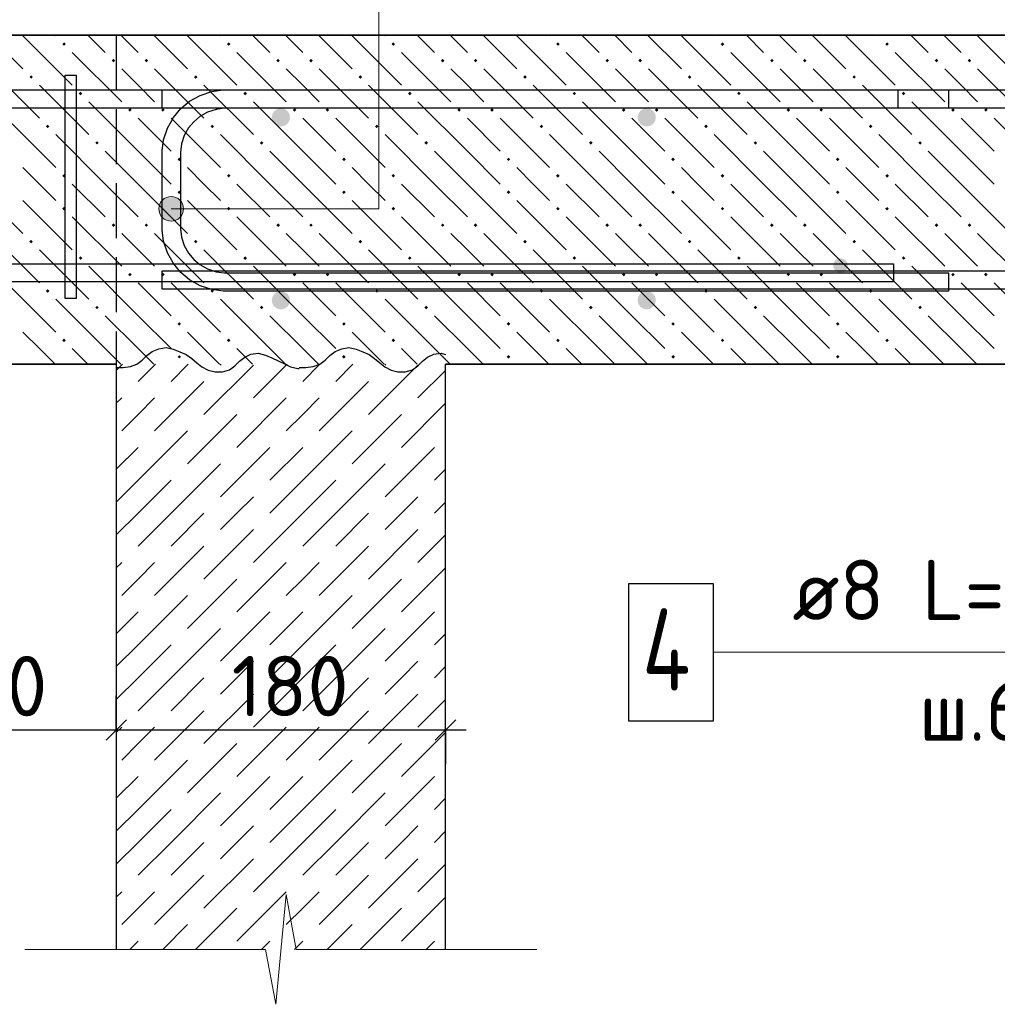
# Model space of a CAD drawing. Header units: millimetres. Extents: x 40580 to 1930067, y -240640 to 81020.
# Tile 683 of 686: x 1916244 to 1919808, y -222341 to -218752. Entities that reach past the tile are written whole.
import ezdxf

# ---------------------------------------------------------------- set-up
doc = ezdxf.new("R2010")
doc.units = ezdxf.units.MM
doc.linetypes.add('______2', pattern=[270, 200, -70])
for name, color, linetype, lineweight in [('Standard', 7, 'Continuous', 25), ('ЖБ Перекрытие верхний уровень', 7, 'Continuous', 35), ('Позиционная метка номер позиции', 7, 'Continuous', 13), ('Примечания', 7, 'Continuous', 13), ('Ребро вкладыша арматура S1', 52, 'Continuous', 25), ('Ребро вкладыша арматура поперечная AW', 52, 'Continuous', 25), ('Фиксатор', 7, 'Continuous', 25), ('Фоновоя арматура Х1', 52, 'Continuous', 25)]:
    doc.layers.add(name, color=color, linetype=linetype, lineweight=lineweight)
doc.layers.add('ЖБ Стена верхний уровень', color=7, linetype='______2', true_color=0x656565)
doc.styles.add('ISOCPEUR', font='isocpeur.ttf')

msp = doc.modelspace()

# ---------------------------------------------------------------- hatches: boundary and pattern name
at = {"layer": 'ЖБ Перекрытие верхний уровень', "linetype": 'Continuous', "lineweight": -3, "transparency": 33554687}
for points in [[(1916399.6, -218840.8), (1916406.1, -218834.4), (1916412.6, -218840.8), (1916406.1, -218847.3)], [(1916999.6, -218840.8), (1917006.1, -218834.4), (1917012.6, -218840.8), (1917006.1, -218847.3)], [(1917599.6, -218840.8), (1917606.1, -218834.4), (1917612.6, -218840.8), (1917606.1, -218847.3)], [(1918199.6, -218840.8), (1918206.1, -218834.4), (1918212.6, -218840.8), (1918206.1, -218847.3)], [(1918799.6, -218840.8), (1918806.1, -218834.4), (1918812.6, -218840.8), (1918806.1, -218847.3)], [(1919399.6, -218840.8), (1919406.1, -218834.4), (1919412.6, -218840.8), (1919406.1, -218847.3)], [(1916579.6, -218900.9), (1916586.1, -218894.4), (1916592.6, -218900.9), (1916586.1, -218907.4)], [(1916699.6, -218900.9), (1916706.1, -218894.4), (1916712.6, -218900.9), (1916706.1, -218907.4)], [(1917179.6, -218900.9), (1917186.1, -218894.4), (1917192.6, -218900.9), (1917186.1, -218907.4)], [(1917299.6, -218900.9), (1917306.1, -218894.4), (1917312.6, -218900.9), (1917306.1, -218907.4)], [(1917779.6, -218900.9), (1917786.1, -218894.4), (1917792.6, -218900.9), (1917786.1, -218907.4)], [(1917899.6, -218900.9), (1917906.1, -218894.4), (1917912.6, -218900.9), (1917906.1, -218907.4)], [(1918379.6, -218900.9), (1918386.1, -218894.4), (1918392.6, -218900.9), (1918386.1, -218907.4)], [(1918499.6, -218900.9), (1918506.1, -218894.4), (1918512.6, -218900.9), (1918506.1, -218907.4)], [(1918979.6, -218900.9), (1918986.1, -218894.4), (1918992.6, -218900.9), (1918986.1, -218907.4)], [(1919099.6, -218900.9), (1919106.1, -218894.4), (1919112.6, -218900.9), (1919106.1, -218907.4)], [(1919579.6, -218900.9), (1919586.1, -218894.4), (1919592.6, -218900.9), (1919586.1, -218907.4)], [(1919699.6, -218900.9), (1919706.1, -218894.4), (1919712.6, -218900.9), (1919706.1, -218907.4)], [(1916279.6, -218960.9), (1916286.1, -218954.4), (1916292.6, -218960.9), (1916286.1, -218967.4)], [(1916879.6, -218960.9), (1916886.1, -218954.4), (1916892.6, -218960.9), (1916886.1, -218967.4)], [(1917479.6, -218960.9), (1917486.1, -218954.4), (1917492.6, -218960.9), (1917486.1, -218967.4)], [(1918079.6, -218960.9), (1918086.1, -218954.4), (1918092.6, -218960.9), (1918086.1, -218967.4)], [(1918679.6, -218960.9), (1918686.1, -218954.4), (1918692.6, -218960.9), (1918686.1, -218967.4)], [(1919279.6, -218960.9), (1919286.1, -218954.4), (1919292.6, -218960.9), (1919286.1, -218967.4)], [(1916459.6, -219020.9), (1916466.1, -219014.4), (1916472.6, -219020.9), (1916466.1, -219027.4)], [(1917059.6, -219020.9), (1917066.1, -219014.4), (1917072.6, -219020.9), (1917066.1, -219027.4)], [(1917659.6, -219020.9), (1917666.1, -219014.4), (1917672.6, -219020.9), (1917666.1, -219027.4)], [(1918259.6, -219020.9), (1918266.1, -219014.4), (1918272.6, -219020.9), (1918266.1, -219027.4)], [(1918859.6, -219020.9), (1918866.1, -219014.4), (1918872.6, -219020.9), (1918866.1, -219027.4)], [(1919459.6, -219020.9), (1919466.1, -219014.4), (1919472.6, -219020.9), (1919466.1, -219027.4)], [(1916639.6, -219080.9), (1916646.1, -219074.4), (1916652.6, -219080.9), (1916646.1, -219087.4)], [(1916759.6, -219080.9), (1916766.1, -219074.4), (1916772.6, -219080.9), (1916766.1, -219087.4)], [(1917239.6, -219080.9), (1917246.1, -219074.4), (1917252.6, -219080.9), (1917246.1, -219087.4)], [(1917359.6, -219080.9), (1917366.1, -219074.4), (1917372.6, -219080.9), (1917366.1, -219087.4)], [(1917839.6, -219080.9), (1917846.1, -219074.4), (1917852.6, -219080.9), (1917846.1, -219087.4)], [(1917959.6, -219080.9), (1917966.1, -219074.4), (1917972.6, -219080.9), (1917966.1, -219087.4)], [(1918439.6, -219080.9), (1918446.1, -219074.4), (1918452.6, -219080.9), (1918446.1, -219087.4)], [(1918559.6, -219080.9), (1918566.1, -219074.4), (1918572.6, -219080.9), (1918566.1, -219087.4)], [(1919039.6, -219080.9), (1919046.1, -219074.4), (1919052.6, -219080.9), (1919046.1, -219087.4)], [(1919159.6, -219080.9), (1919166.1, -219074.4), (1919172.6, -219080.9), (1919166.1, -219087.4)], [(1919639.6, -219080.9), (1919646.1, -219074.4), (1919652.6, -219080.9), (1919646.1, -219087.4)], [(1919759.6, -219080.9), (1919766.1, -219074.4), (1919772.6, -219080.9), (1919766.1, -219087.4)], [(1916339.6, -219140.8), (1916346.1, -219134.4), (1916352.6, -219140.8), (1916346.1, -219147.3)], [(1916939.6, -219140.8), (1916946.1, -219134.4), (1916952.6, -219140.8), (1916946.1, -219147.3)], [(1917539.6, -219140.8), (1917546.1, -219134.4), (1917552.6, -219140.8), (1917546.1, -219147.3)], [(1918139.6, -219140.8), (1918146.1, -219134.4), (1918152.6, -219140.8), (1918146.1, -219147.3)], [(1918739.6, -219140.8), (1918746.1, -219134.4), (1918752.6, -219140.8), (1918746.1, -219147.3)], [(1919339.6, -219140.8), (1919346.1, -219134.4), (1919352.6, -219140.8), (1919346.1, -219147.3)], [(1916519.6, -219200.9), (1916526.1, -219194.4), (1916532.6, -219200.9), (1916526.1, -219207.4)], [(1917119.6, -219200.9), (1917126.1, -219194.4), (1917132.6, -219200.9), (1917126.1, -219207.4)], [(1917719.6, -219200.9), (1917726.1, -219194.4), (1917732.6, -219200.9), (1917726.1, -219207.4)], [(1918319.6, -219200.9), (1918326.1, -219194.4), (1918332.6, -219200.9), (1918326.1, -219207.4)], [(1918919.6, -219200.9), (1918926.1, -219194.4), (1918932.6, -219200.9), (1918926.1, -219207.4)], [(1919519.6, -219200.9), (1919526.1, -219194.4), (1919532.6, -219200.9), (1919526.1, -219207.4)], [(1916819.6, -219260.9), (1916826.1, -219254.4), (1916832.6, -219260.9), (1916826.1, -219267.4)], [(1917419.6, -219260.9), (1917426.1, -219254.4), (1917432.6, -219260.9), (1917426.1, -219267.4)], [(1918019.6, -219260.9), (1918026.1, -219254.4), (1918032.6, -219260.9), (1918026.1, -219267.4)], [(1918619.6, -219260.9), (1918626.1, -219254.4), (1918632.6, -219260.9), (1918626.1, -219267.4)], [(1919219.6, -219260.9), (1919226.1, -219254.4), (1919232.6, -219260.9), (1919226.1, -219267.4)], [(1916399.6, -219320.9), (1916406.1, -219314.4), (1916412.6, -219320.9), (1916406.1, -219327.4)], [(1916999.6, -219320.9), (1917006.1, -219314.4), (1917012.6, -219320.9), (1917006.1, -219327.4)], [(1917599.6, -219320.9), (1917606.1, -219314.4), (1917612.6, -219320.9), (1917606.1, -219327.4)], [(1918199.6, -219320.9), (1918206.1, -219314.4), (1918212.6, -219320.9), (1918206.1, -219327.4)], [(1918799.6, -219320.9), (1918806.1, -219314.4), (1918812.6, -219320.9), (1918806.1, -219327.4)], [(1919399.6, -219320.9), (1919406.1, -219314.4), (1919412.6, -219320.9), (1919406.1, -219327.4)], [(1916819.6, -219380.9), (1916826.1, -219374.4), (1916832.6, -219380.9), (1916826.1, -219387.4)], [(1917419.6, -219380.9), (1917426.1, -219374.4), (1917432.6, -219380.9), (1917426.1, -219387.4)], [(1918019.6, -219380.9), (1918026.1, -219374.4), (1918032.6, -219380.9), (1918026.1, -219387.4)], [(1918619.6, -219380.9), (1918626.1, -219374.4), (1918632.6, -219380.9), (1918626.1, -219387.4)], [(1919219.6, -219380.9), (1919226.1, -219374.4), (1919232.6, -219380.9), (1919226.1, -219387.4)], [(1916399.6, -219440.8), (1916406.1, -219434.4), (1916412.6, -219440.8), (1916406.1, -219447.3)], [(1916999.6, -219440.8), (1917006.1, -219434.4), (1917012.6, -219440.8), (1917006.1, -219447.3)], [(1917599.6, -219440.8), (1917606.1, -219434.4), (1917612.6, -219440.8), (1917606.1, -219447.3)], [(1918199.6, -219440.8), (1918206.1, -219434.4), (1918212.6, -219440.8), (1918206.1, -219447.3)], [(1918799.6, -219440.8), (1918806.1, -219434.4), (1918812.6, -219440.8), (1918806.1, -219447.3)], [(1919399.6, -219440.8), (1919406.1, -219434.4), (1919412.6, -219440.8), (1919406.1, -219447.3)], [(1916579.6, -219500.9), (1916586.1, -219494.4), (1916592.6, -219500.9), (1916586.1, -219507.4)], [(1916699.6, -219500.9), (1916706.1, -219494.4), (1916712.6, -219500.9), (1916706.1, -219507.4)], [(1917179.6, -219500.9), (1917186.1, -219494.4), (1917192.6, -219500.9), (1917186.1, -219507.4)], [(1917299.6, -219500.9), (1917306.1, -219494.4), (1917312.6, -219500.9), (1917306.1, -219507.4)], [(1917779.6, -219500.9), (1917786.1, -219494.4), (1917792.6, -219500.9), (1917786.1, -219507.4)], [(1917899.6, -219500.9), (1917906.1, -219494.4), (1917912.6, -219500.9), (1917906.1, -219507.4)], [(1918379.6, -219500.9), (1918386.1, -219494.4), (1918392.6, -219500.9), (1918386.1, -219507.4)], [(1918499.6, -219500.9), (1918506.1, -219494.4), (1918512.6, -219500.9), (1918506.1, -219507.4)], [(1918979.6, -219500.9), (1918986.1, -219494.4), (1918992.6, -219500.9), (1918986.1, -219507.4)], [(1919099.6, -219500.9), (1919106.1, -219494.4), (1919112.6, -219500.9), (1919106.1, -219507.4)], [(1919579.6, -219500.9), (1919586.1, -219494.4), (1919592.6, -219500.9), (1919586.1, -219507.4)], [(1919699.6, -219500.9), (1919706.1, -219494.4), (1919712.6, -219500.9), (1919706.1, -219507.4)], [(1916279.6, -219560.9), (1916286.1, -219554.4), (1916292.6, -219560.9), (1916286.1, -219567.4)], [(1916879.6, -219560.9), (1916886.1, -219554.4), (1916892.6, -219560.9), (1916886.1, -219567.4)], [(1917479.6, -219560.9), (1917486.1, -219554.4), (1917492.6, -219560.9), (1917486.1, -219567.4)], [(1918079.6, -219560.9), (1918086.1, -219554.4), (1918092.6, -219560.9), (1918086.1, -219567.4)], [(1918679.6, -219560.9), (1918686.1, -219554.4), (1918692.6, -219560.9), (1918686.1, -219567.4)], [(1919279.6, -219560.9), (1919286.1, -219554.4), (1919292.6, -219560.9), (1919286.1, -219567.4)], [(1916459.6, -219620.9), (1916466.1, -219614.4), (1916472.6, -219620.9), (1916466.1, -219627.4)], [(1917059.6, -219620.9), (1917066.1, -219614.4), (1917072.6, -219620.9), (1917066.1, -219627.4)], [(1917659.6, -219620.9), (1917666.1, -219614.4), (1917672.6, -219620.9), (1917666.1, -219627.4)], [(1918259.6, -219620.9), (1918266.1, -219614.4), (1918272.6, -219620.9), (1918266.1, -219627.4)], [(1918859.6, -219620.9), (1918866.1, -219614.4), (1918872.6, -219620.9), (1918866.1, -219627.4)], [(1919459.6, -219620.9), (1919466.1, -219614.4), (1919472.6, -219620.9), (1919466.1, -219627.4)], [(1916639.6, -219680.9), (1916646.1, -219674.4), (1916652.6, -219680.9), (1916646.1, -219687.4)], [(1916759.6, -219680.9), (1916766.1, -219674.4), (1916772.6, -219680.9), (1916766.1, -219687.4)], [(1917239.6, -219680.9), (1917246.1, -219674.4), (1917252.6, -219680.9), (1917246.1, -219687.4)], [(1917359.6, -219680.9), (1917366.1, -219674.4), (1917372.6, -219680.9), (1917366.1, -219687.4)], [(1917839.6, -219680.9), (1917846.1, -219674.4), (1917852.6, -219680.9), (1917846.1, -219687.4)], [(1917959.6, -219680.9), (1917966.1, -219674.4), (1917972.6, -219680.9), (1917966.1, -219687.4)], [(1918439.6, -219680.9), (1918446.1, -219674.4), (1918452.6, -219680.9), (1918446.1, -219687.4)], [(1918559.6, -219680.9), (1918566.1, -219674.4), (1918572.6, -219680.9), (1918566.1, -219687.4)], [(1919039.6, -219680.9), (1919046.1, -219674.4), (1919052.6, -219680.9), (1919046.1, -219687.4)], [(1919159.6, -219680.9), (1919166.1, -219674.4), (1919172.6, -219680.9), (1919166.1, -219687.4)], [(1919639.6, -219680.9), (1919646.1, -219674.4), (1919652.6, -219680.9), (1919646.1, -219687.4)], [(1919759.6, -219680.9), (1919766.1, -219674.4), (1919772.6, -219680.9), (1919766.1, -219687.4)], [(1916339.6, -219740.8), (1916346.1, -219734.4), (1916352.6, -219740.8), (1916346.1, -219747.3)], [(1916939.6, -219740.8), (1916946.1, -219734.4), (1916952.6, -219740.8), (1916946.1, -219747.3)], [(1917539.6, -219740.8), (1917546.1, -219734.4), (1917552.6, -219740.8), (1917546.1, -219747.3)], [(1918139.6, -219740.8), (1918146.1, -219734.4), (1918152.6, -219740.8), (1918146.1, -219747.3)], [(1918739.6, -219740.8), (1918746.1, -219734.4), (1918752.6, -219740.8), (1918746.1, -219747.3)], [(1919339.6, -219740.8), (1919346.1, -219734.4), (1919352.6, -219740.8), (1919346.1, -219747.3)], [(1916519.6, -219800.9), (1916526.1, -219794.4), (1916532.6, -219800.9), (1916526.1, -219807.4)], [(1917119.6, -219800.9), (1917126.1, -219794.4), (1917132.6, -219800.9), (1917126.1, -219807.4)], [(1917719.6, -219800.9), (1917726.1, -219794.4), (1917732.6, -219800.9), (1917726.1, -219807.4)], [(1918319.6, -219800.9), (1918326.1, -219794.4), (1918332.6, -219800.9), (1918326.1, -219807.4)], [(1918919.6, -219800.9), (1918926.1, -219794.4), (1918932.6, -219800.9), (1918926.1, -219807.4)], [(1919519.6, -219800.9), (1919526.1, -219794.4), (1919532.6, -219800.9), (1919526.1, -219807.4)], [(1916819.6, -219860.9), (1916826.1, -219854.4), (1916832.6, -219860.9), (1916826.1, -219867.4)], [(1917419.6, -219860.9), (1917426.1, -219854.4), (1917432.6, -219860.9), (1917426.1, -219867.4)], [(1918019.6, -219860.9), (1918026.1, -219854.4), (1918032.6, -219860.9), (1918026.1, -219867.4)], [(1918619.6, -219860.9), (1918626.1, -219854.4), (1918632.6, -219860.9), (1918626.1, -219867.4)], [(1919219.6, -219860.9), (1919226.1, -219854.4), (1919232.6, -219860.9), (1919226.1, -219867.4)], [(1916399.6, -219920.9), (1916406.1, -219914.4), (1916412.6, -219920.9), (1916406.1, -219927.4)], [(1916999.6, -219920.9), (1917006.1, -219914.4), (1917012.6, -219920.9), (1917006.1, -219927.4)], [(1917599.6, -219920.9), (1917606.1, -219914.4), (1917612.6, -219920.9), (1917606.1, -219927.4)], [(1918199.6, -219920.9), (1918206.1, -219914.4), (1918212.6, -219920.9), (1918206.1, -219927.4)], [(1918799.6, -219920.9), (1918806.1, -219914.4), (1918812.6, -219920.9), (1918806.1, -219927.4)], [(1919399.6, -219920.9), (1919406.1, -219914.4), (1919412.6, -219920.9), (1919406.1, -219927.4)], [(1916819.6, -219980.9), (1916826.1, -219974.4), (1916832.6, -219980.9), (1916826.1, -219987.4)], [(1917419.6, -219980.9), (1917426.1, -219974.4), (1917432.6, -219980.9), (1917426.1, -219987.4)], [(1918019.6, -219980.9), (1918026.1, -219974.4), (1918032.6, -219980.9), (1918026.1, -219987.4)], [(1918619.6, -219980.9), (1918626.1, -219974.4), (1918632.6, -219980.9), (1918626.1, -219987.4)], [(1919219.6, -219980.9), (1919226.1, -219974.4), (1919232.6, -219980.9), (1919226.1, -219987.4)]]:
    msp.add_hatch(color=7, dxfattribs=at).paths.add_polyline_path(points, flags=16)
at = {"layer": 'Позиционная метка номер позиции', "linetype": 'Continuous', "lineweight": 13, "transparency": 33554687}
for points in [[(1916757.8, -219463.8), (1916757.8, -219418.8), (1916751.5, -219441.3)], [(1916774, -219480), (1916774, -219402.6), (1916757.8, -219418.8)], [(1916774, -219480), (1916757.8, -219418.8), (1916757.8, -219463.8)], [(1916796.5, -219486.3), (1916796.5, -219396.3), (1916774, -219402.6)], [(1916796.5, -219486.3), (1916774, -219402.6), (1916774, -219480)], [(1916819, -219480), (1916819, -219402.6), (1916796.5, -219396.3)], [(1916819, -219480), (1916796.5, -219396.3), (1916796.5, -219486.3)], [(1916835.2, -219463.8), (1916835.2, -219418.8), (1916819, -219402.6)], [(1916835.2, -219463.8), (1916819, -219402.6), (1916819, -219480)], [(1916835.2, -219418.8), (1916835.2, -219463.8), (1916841.5, -219441.3)]]:
    msp.add_hatch(color=7, dxfattribs=at).paths.add_polyline_path(points)
at = {"layer": 'Фиксатор', "linetype": 'Continuous', "lineweight": 13, "transparency": 33554687}
msp.add_hatch(color=7, dxfattribs=at).paths.add_polyline_path([(1919263.2, -219648.2), (1919261.2, -219638), (1919255.4, -219629.4), (1919246.7, -219623.6), (1919236.5, -219621.6), (1919226.3, -219623.6), (1919217.7, -219629.4), (1919211.9, -219638), (1919209.9, -219648.2), (1919211.9, -219658.4), (1919217.7, -219667.1), (1919226.3, -219672.9), (1919236.5, -219674.9), (1919246.7, -219672.9), (1919255.4, -219667.1), (1919261.2, -219658.4)])
at = {"layer": 'Фоновоя арматура Х1', "linetype": 'Continuous', "lineweight": -3, "transparency": 33554687}
for points in [[(1917229.9, -219108), (1917227.3, -219095.2), (1917220.1, -219084.4), (1917209.3, -219077.2), (1917196.5, -219074.7), (1917183.8, -219077.2), (1917173, -219084.4), (1917165.7, -219095.2), (1917163.2, -219108), (1917165.7, -219120.7), (1917173, -219131.6), (1917183.8, -219138.8), (1917196.5, -219141.3), (1917209.3, -219138.8), (1917220.1, -219131.6), (1917227.3, -219120.7)], [(1918563.2, -219108), (1918560.7, -219095.2), (1918553.4, -219084.4), (1918542.6, -219077.2), (1918529.9, -219074.7), (1918517.1, -219077.2), (1918506.3, -219084.4), (1918499.1, -219095.2), (1918496.5, -219108), (1918499.1, -219120.7), (1918506.3, -219131.6), (1918517.1, -219138.8), (1918529.9, -219141.3), (1918542.6, -219138.8), (1918553.4, -219131.6), (1918560.7, -219120.7)], [(1917229.9, -219774.7), (1917227.3, -219761.9), (1917220.1, -219751.1), (1917209.3, -219743.9), (1917196.5, -219741.3), (1917183.8, -219743.9), (1917173, -219751.1), (1917165.7, -219761.9), (1917163.2, -219774.7), (1917165.7, -219787.4), (1917173, -219798.2), (1917183.8, -219805.4), (1917196.5, -219808), (1917209.3, -219805.4), (1917220.1, -219798.2), (1917227.3, -219787.4)], [(1918563.2, -219774.7), (1918560.7, -219761.9), (1918553.4, -219751.1), (1918542.6, -219743.9), (1918529.9, -219741.3), (1918517.1, -219743.9), (1918506.3, -219751.1), (1918499.1, -219761.9), (1918496.5, -219774.7), (1918499.1, -219787.4), (1918506.3, -219798.2), (1918517.1, -219805.4), (1918529.9, -219808), (1918542.6, -219805.4), (1918553.4, -219798.2), (1918560.7, -219787.4)]]:
    msp.add_hatch(color=7, dxfattribs=at).paths.add_polyline_path(points)

# ---------------------------------------------------------------- linework, layer by layer
at = {"color": 38, "linetype": 'Continuous', "lineweight": 25, "true_color": 0x5f1e0f, "transparency": 33554687}
msp.add_lwpolyline([(1919629.9, -219074.7), (1916990.1, -219074.7), (1916960, -219078.8), (1916929.5, -219088.9), (1916901.5, -219104.6), (1916878.8, -219123.6), (1916859.8, -219146.3), (1916844.1, -219174.3), (1916834.1, -219204.8), (1916829.9, -219234.9), (1916829.9, -219514.4), (1916834.1, -219544.5), (1916844.1, -219575), (1916859.8, -219603), (1916878.8, -219625.7), (1916901.5, -219644.7), (1916929.5, -219660.4), (1916960, -219670.5), (1916990.1, -219674.7), (1919629.9, -219674.7), (1919629.9, -219741.3), (1916985.5, -219741.3), (1916944.8, -219735.7), (1916902.5, -219721.7), (1916863.5, -219699.9), (1916831.4, -219673.1), (1916804.6, -219641), (1916782.8, -219602), (1916768.9, -219559.7), (1916763.2, -219519), (1916763.2, -219230.3), (1916768.9, -219189.6), (1916782.8, -219147.3), (1916804.6, -219108.3), (1916831.4, -219076.2), (1916863.5, -219049.4), (1916902.5, -219027.6), (1916944.8, -219013.6), (1916985.5, -219008), (1919629.9, -219008), (1919629.9, -219074.7)], dxfattribs=at)
msp.add_lwpolyline([(1919629.9, -219074.7), (1916990.1, -219074.7), (1916960, -219078.8), (1916929.5, -219088.9), (1916901.5, -219104.6), (1916878.8, -219123.6), (1916859.8, -219146.3), (1916844.1, -219174.3), (1916834.1, -219204.8), (1916829.9, -219234.9), (1916829.9, -219514.4), (1916834.1, -219544.5), (1916844.1, -219575), (1916859.8, -219603), (1916878.8, -219625.7), (1916901.5, -219644.7), (1916929.5, -219660.4), (1916960, -219670.5), (1916990.1, -219674.7), (1919629.9, -219674.7), (1919629.9, -219741.3), (1916985.5, -219741.3), (1916944.8, -219735.7), (1916902.5, -219721.7), (1916863.5, -219699.9), (1916831.4, -219673.1), (1916804.6, -219641), (1916782.8, -219602), (1916768.9, -219559.7), (1916763.2, -219519), (1916763.2, -219230.3), (1916768.9, -219189.6), (1916782.8, -219147.3), (1916804.6, -219108.3), (1916831.4, -219076.2), (1916863.5, -219049.4), (1916902.5, -219027.6), (1916944.8, -219013.6), (1916985.5, -219008), (1919629.9, -219008), (1919629.9, -219074.7)], dxfattribs=at)
at = {"layer": 'Standard', "color": 251, "linetype": 'Continuous', "lineweight": -3, "true_color": 0x656565, "transparency": 33554687}
for p, q in [((1916596.5, -221341.3), (1916596.5, -221216.3)), ((1917796.5, -221341.3), (1917796.5, -221216.3)), ((1916596.5, -221341.3), (1916596.5, -221466.3)), ((1916596.5, -221341.3), (1916596.5, -221341.3)), ((1917796.5, -221341.3), (1917796.5, -221466.3)), ((1917796.5, -221341.3), (1917796.5, -221341.3))]:
    msp.add_line(p, q, dxfattribs=at)
at = {"layer": 'Standard', "color": 7, "linetype": 'Continuous', "lineweight": 25, "transparency": 33554687}
for p, q in [((1916559, -221378.8), (1916634, -221303.8)), ((1917759, -221378.8), (1917834, -221303.8))]:
    msp.add_line(p, q, dxfattribs=at)
at = {"layer": 'Standard', "color": 7, "linetype": 'Continuous', "lineweight": -3, "transparency": 33554687}
for p, q in [((1915596.5, -221341.3), (1916596.5, -221341.3)), ((1916596.5, -221341.3), (1917796.5, -221341.3)), ((1917796.5, -221341.3), (1917871.5, -221341.3))]:
    msp.add_line(p, q, dxfattribs=at)
at = {"layer": 'ЖБ Перекрытие верхний уровень', "transparency": 33554687}
for p, q in [((1923129.9, -218808), (1914396.5, -218808)), ((1914396.5, -220008), (1916596.5, -220008)), ((1917796.5, -220008), (1923129.9, -220008))]:
    msp.add_line(p, q, dxfattribs=at)
at = {"layer": 'ЖБ Перекрытие верхний уровень', "color": 9, "linetype": 'Continuous', "lineweight": -3, "true_color": 0xc7c7c7, "transparency": 33554687}
for p, q in [((1916133.2, -218808), (1916256.1, -218930.9)), ((1916256.1, -218810.9), (1916436.1, -218990.9)), ((1916376.1, -218810.9), (1916373.2, -218808)), ((1916493.2, -218808), (1916556.1, -218870.9)), ((1916613.2, -218808), (1916676.1, -218870.9)), ((1916733.2, -218808), (1916856.1, -218930.9)), ((1916856.1, -218810.9), (1917036.1, -218990.9)), ((1916976.1, -218810.9), (1916973.2, -218808)), ((1917093.2, -218808), (1917156.1, -218870.9)), ((1917213.2, -218808), (1917276.1, -218870.9)), ((1917333.2, -218808), (1917456.1, -218930.9)), ((1917456.1, -218810.9), (1917636.1, -218990.9)), ((1917576.1, -218810.9), (1917573.2, -218808)), ((1917693.2, -218808), (1917756.1, -218870.9)), ((1917813.2, -218808), (1917876.1, -218870.9)), ((1917933.2, -218808), (1918056.1, -218930.9)), ((1918056.1, -218810.9), (1918236.1, -218990.9)), ((1918176.1, -218810.9), (1918173.2, -218808)), ((1918293.2, -218808), (1918356.1, -218870.9)), ((1918413.2, -218808), (1918476.1, -218870.9)), ((1918533.2, -218808), (1918656.1, -218930.9)), ((1918656.1, -218810.9), (1918836.1, -218990.9)), ((1918776.1, -218810.9), (1918773.2, -218808)), ((1918893.2, -218808), (1918956.1, -218870.9)), ((1919013.2, -218808), (1919076.1, -218870.9)), ((1919133.2, -218808), (1919256.1, -218930.9)), ((1919256.1, -218810.9), (1919436.1, -218990.9)), ((1919376.1, -218810.9), (1919373.2, -218808)), ((1919493.2, -218808), (1919556.1, -218870.9)), ((1919613.2, -218808), (1919676.1, -218870.9)), ((1919733.2, -218808), (1919856.1, -218930.9)), ((1916436.1, -218870.9), (1916616.1, -219050.9)), ((1917036.1, -218870.9), (1917216.1, -219050.9)), ((1917636.1, -218870.9), (1917816.1, -219050.9)), ((1918236.1, -218870.9), (1918416.1, -219050.9)), ((1918836.1, -218870.9), (1919016.1, -219050.9)), ((1919436.1, -218870.9), (1919616.1, -219050.9)), ((1916136.1, -218930.9), (1916316.1, -219110.9)), ((1916676.1, -218990.9), (1916616.1, -218930.9)), ((1916736.1, -218930.9), (1916916.1, -219110.9)), ((1917276.1, -218990.9), (1917216.1, -218930.9)), ((1917336.1, -218930.9), (1917516.1, -219110.9)), ((1917876.1, -218990.9), (1917816.1, -218930.9)), ((1917936.1, -218930.9), (1918116.1, -219110.9)), ((1918476.1, -218990.9), (1918416.1, -218930.9)), ((1918536.1, -218930.9), (1918716.1, -219110.9)), ((1919076.1, -218990.9), (1919016.1, -218930.9)), ((1919136.1, -218930.9), (1919316.1, -219110.9)), ((1919676.1, -218990.9), (1919616.1, -218930.9)), ((1919736.1, -218930.9), (1919916.1, -219110.9)), ((1916316.1, -218990.9), (1916496.1, -219170.9)), ((1916736.1, -219050.9), (1916676.1, -218990.9)), ((1916916.1, -218990.9), (1917096.1, -219170.9)), ((1917336.1, -219050.9), (1917276.1, -218990.9)), ((1917516.1, -218990.9), (1917696.1, -219170.9)), ((1917936.1, -219050.9), (1917876.1, -218990.9)), ((1918116.1, -218990.9), (1918296.1, -219170.9)), ((1918536.1, -219050.9), (1918476.1, -218990.9)), ((1918716.1, -218990.9), (1918896.1, -219170.9)), ((1919136.1, -219050.9), (1919076.1, -218990.9)), ((1919316.1, -218990.9), (1919496.1, -219170.9)), ((1919736.1, -219050.9), (1919676.1, -218990.9)), ((1916676.1, -219230.9), (1916496.1, -219050.9)), ((1917276.1, -219230.9), (1917096.1, -219050.9)), ((1917876.1, -219230.9), (1917696.1, -219050.9)), ((1918476.1, -219230.9), (1918296.1, -219050.9)), ((1919076.1, -219230.9), (1918896.1, -219050.9)), ((1919676.1, -219230.9), (1919496.1, -219050.9)), ((1916196.1, -219110.9), (1916376.1, -219290.9)), ((1916676.1, -219110.9), (1916796.1, -219230.9)), ((1916796.1, -219110.9), (1916976.1, -219290.9)), ((1917276.1, -219110.9), (1917396.1, -219230.9)), ((1917396.1, -219110.9), (1917576.1, -219290.9)), ((1917876.1, -219110.9), (1917996.1, -219230.9)), ((1917996.1, -219110.9), (1918176.1, -219290.9)), ((1918476.1, -219110.9), (1918596.1, -219230.9)), ((1918596.1, -219110.9), (1918776.1, -219290.9)), ((1919076.1, -219110.9), (1919196.1, -219230.9)), ((1919196.1, -219110.9), (1919376.1, -219290.9)), ((1919676.1, -219110.9), (1919796.1, -219230.9)), ((1919796.1, -219110.9), (1919976.1, -219290.9)), ((1916556.1, -219350.9), (1916376.1, -219170.9)), ((1917156.1, -219350.9), (1916976.1, -219170.9)), ((1917756.1, -219350.9), (1917576.1, -219170.9)), ((1918356.1, -219350.9), (1918176.1, -219170.9)), ((1918956.1, -219350.9), (1918776.1, -219170.9)), ((1919556.1, -219350.9), (1919376.1, -219170.9)), ((1916556.1, -219230.9), (1916676.1, -219350.9)), ((1916676.1, -219230.9), (1916796.1, -219350.9)), ((1917156.1, -219230.9), (1917276.1, -219350.9)), ((1917276.1, -219230.9), (1917396.1, -219350.9)), ((1917756.1, -219230.9), (1917876.1, -219350.9)), ((1917876.1, -219230.9), (1917996.1, -219350.9)), ((1918356.1, -219230.9), (1918476.1, -219350.9)), ((1918476.1, -219230.9), (1918596.1, -219350.9)), ((1918956.1, -219230.9), (1919076.1, -219350.9)), ((1919076.1, -219230.9), (1919196.1, -219350.9)), ((1919556.1, -219230.9), (1919676.1, -219350.9)), ((1919676.1, -219230.9), (1919796.1, -219350.9)), ((1916316.1, -219350.9), (1916256.1, -219290.9)), ((1916916.1, -219350.9), (1916856.1, -219290.9)), ((1917516.1, -219350.9), (1917456.1, -219290.9)), ((1918116.1, -219350.9), (1918056.1, -219290.9)), ((1918716.1, -219350.9), (1918656.1, -219290.9)), ((1919316.1, -219350.9), (1919256.1, -219290.9)), ((1916076.1, -219350.9), (1916256.1, -219530.9)), ((1916376.1, -219410.9), (1916316.1, -219350.9)), ((1916436.1, -219350.9), (1916556.1, -219470.9)), ((1916556.1, -219350.9), (1916676.1, -219470.9)), ((1916676.1, -219350.9), (1916856.1, -219530.9)), ((1916976.1, -219410.9), (1916916.1, -219350.9)), ((1917036.1, -219350.9), (1917156.1, -219470.9)), ((1917156.1, -219350.9), (1917276.1, -219470.9)), ((1917276.1, -219350.9), (1917456.1, -219530.9)), ((1917576.1, -219410.9), (1917516.1, -219350.9)), ((1917636.1, -219350.9), (1917756.1, -219470.9)), ((1917756.1, -219350.9), (1917876.1, -219470.9)), ((1917876.1, -219350.9), (1918056.1, -219530.9)), ((1918176.1, -219410.9), (1918116.1, -219350.9)), ((1918236.1, -219350.9), (1918356.1, -219470.9)), ((1918356.1, -219350.9), (1918476.1, -219470.9)), ((1918476.1, -219350.9), (1918656.1, -219530.9)), ((1918776.1, -219410.9), (1918716.1, -219350.9)), ((1918836.1, -219350.9), (1918956.1, -219470.9)), ((1918956.1, -219350.9), (1919076.1, -219470.9)), ((1919076.1, -219350.9), (1919256.1, -219530.9)), ((1919376.1, -219410.9), (1919316.1, -219350.9)), ((1919436.1, -219350.9), (1919556.1, -219470.9)), ((1919556.1, -219350.9), (1919676.1, -219470.9)), ((1919676.1, -219350.9), (1919856.1, -219530.9)), ((1916256.1, -219410.9), (1916436.1, -219590.9)), ((1916856.1, -219410.9), (1917036.1, -219590.9)), ((1917456.1, -219410.9), (1917636.1, -219590.9)), ((1918056.1, -219410.9), (1918236.1, -219590.9)), ((1918656.1, -219410.9), (1918836.1, -219590.9)), ((1919256.1, -219410.9), (1919436.1, -219590.9)), ((1916436.1, -219470.9), (1916616.1, -219650.9)), ((1917036.1, -219470.9), (1917216.1, -219650.9)), ((1917636.1, -219470.9), (1917816.1, -219650.9)), ((1918236.1, -219470.9), (1918416.1, -219650.9)), ((1918836.1, -219470.9), (1919016.1, -219650.9)), ((1919436.1, -219470.9), (1919616.1, -219650.9)), ((1916136.1, -219530.9), (1916316.1, -219710.9)), ((1916676.1, -219590.9), (1916616.1, -219530.9)), ((1916736.1, -219530.9), (1916916.1, -219710.9)), ((1917276.1, -219590.9), (1917216.1, -219530.9)), ((1917336.1, -219530.9), (1917516.1, -219710.9)), ((1917876.1, -219590.9), (1917816.1, -219530.9)), ((1917936.1, -219530.9), (1918116.1, -219710.9)), ((1918476.1, -219590.9), (1918416.1, -219530.9)), ((1918536.1, -219530.9), (1918716.1, -219710.9)), ((1919076.1, -219590.9), (1919016.1, -219530.9)), ((1919136.1, -219530.9), (1919316.1, -219710.9)), ((1919676.1, -219590.9), (1919616.1, -219530.9)), ((1919736.1, -219530.9), (1919916.1, -219710.9)), ((1916316.1, -219590.9), (1916496.1, -219770.9)), ((1916736.1, -219650.9), (1916676.1, -219590.9)), ((1916916.1, -219590.9), (1917096.1, -219770.9)), ((1917336.1, -219650.9), (1917276.1, -219590.9)), ((1917516.1, -219590.9), (1917696.1, -219770.9)), ((1917936.1, -219650.9), (1917876.1, -219590.9)), ((1918116.1, -219590.9), (1918296.1, -219770.9)), ((1918536.1, -219650.9), (1918476.1, -219590.9)), ((1918716.1, -219590.9), (1918896.1, -219770.9)), ((1919136.1, -219650.9), (1919076.1, -219590.9)), ((1919316.1, -219590.9), (1919496.1, -219770.9)), ((1919736.1, -219650.9), (1919676.1, -219590.9)), ((1916676.1, -219830.9), (1916496.1, -219650.9)), ((1917276.1, -219830.9), (1917096.1, -219650.9)), ((1917876.1, -219830.9), (1917696.1, -219650.9)), ((1918476.1, -219830.9), (1918296.1, -219650.9)), ((1919076.1, -219830.9), (1918896.1, -219650.9)), ((1919676.1, -219830.9), (1919496.1, -219650.9)), ((1916196.1, -219710.9), (1916376.1, -219890.9)), ((1916676.1, -219710.9), (1916796.1, -219830.9)), ((1916796.1, -219710.9), (1916976.1, -219890.9)), ((1917276.1, -219710.9), (1917396.1, -219830.9)), ((1917396.1, -219710.9), (1917576.1, -219890.9)), ((1917876.1, -219710.9), (1917996.1, -219830.9)), ((1917996.1, -219710.9), (1918176.1, -219890.9)), ((1918476.1, -219710.9), (1918596.1, -219830.9)), ((1918596.1, -219710.9), (1918776.1, -219890.9)), ((1919076.1, -219710.9), (1919196.1, -219830.9)), ((1919196.1, -219710.9), (1919376.1, -219890.9)), ((1919676.1, -219710.9), (1919796.1, -219830.9)), ((1919796.1, -219710.9), (1919976.1, -219890.9)), ((1916556.1, -219950.9), (1916376.1, -219770.9)), ((1917156.1, -219950.9), (1916976.1, -219770.9)), ((1917756.1, -219950.9), (1917576.1, -219770.9)), ((1918356.1, -219950.9), (1918176.1, -219770.9)), ((1918956.1, -219950.9), (1918776.1, -219770.9)), ((1919556.1, -219950.9), (1919376.1, -219770.9)), ((1916556.1, -219830.9), (1916676.1, -219950.9)), ((1916676.1, -219830.9), (1916796.1, -219950.9)), ((1917156.1, -219830.9), (1917276.1, -219950.9)), ((1917276.1, -219830.9), (1917396.1, -219950.9)), ((1917756.1, -219830.9), (1917876.1, -219950.9)), ((1917876.1, -219830.9), (1917996.1, -219950.9)), ((1918356.1, -219830.9), (1918476.1, -219950.9)), ((1918476.1, -219830.9), (1918596.1, -219950.9)), ((1918956.1, -219830.9), (1919076.1, -219950.9)), ((1919076.1, -219830.9), (1919196.1, -219950.9)), ((1919556.1, -219830.9), (1919676.1, -219950.9)), ((1919676.1, -219830.9), (1919796.1, -219950.9)), ((1916316.1, -219950.9), (1916256.1, -219890.9)), ((1916916.1, -219950.9), (1916856.1, -219890.9)), ((1917516.1, -219950.9), (1917456.1, -219890.9)), ((1918116.1, -219950.9), (1918056.1, -219890.9)), ((1918716.1, -219950.9), (1918656.1, -219890.9)), ((1919316.1, -219950.9), (1919256.1, -219890.9)), ((1916373.2, -220008), (1916316.1, -219950.9)), ((1916436.1, -219950.9), (1916493.2, -220008)), ((1916556.1, -219950.9), (1916613.2, -220008)), ((1916676.1, -219950.9), (1916733.2, -220008)), ((1916973.2, -220008), (1916916.1, -219950.9)), ((1917036.1, -219950.9), (1917093.2, -220008)), ((1917156.1, -219950.9), (1917213.2, -220008)), ((1917276.1, -219950.9), (1917333.2, -220008)), ((1917573.2, -220008), (1917516.1, -219950.9)), ((1917636.1, -219950.9), (1917693.2, -220008)), ((1917756.1, -219950.9), (1917813.2, -220008)), ((1917876.1, -219950.9), (1917933.2, -220008)), ((1918173.2, -220008), (1918116.1, -219950.9)), ((1918236.1, -219950.9), (1918293.2, -220008)), ((1918356.1, -219950.9), (1918413.2, -220008)), ((1918476.1, -219950.9), (1918533.2, -220008)), ((1918773.2, -220008), (1918716.1, -219950.9)), ((1918836.1, -219950.9), (1918893.2, -220008)), ((1918956.1, -219950.9), (1919013.2, -220008)), ((1919076.1, -219950.9), (1919133.2, -220008)), ((1919373.2, -220008), (1919316.1, -219950.9)), ((1919436.1, -219950.9), (1919493.2, -220008)), ((1919556.1, -219950.9), (1919613.2, -220008)), ((1919676.1, -219950.9), (1919733.2, -220008))]:
    msp.add_line(p, q, dxfattribs=at)
at = {"layer": 'ЖБ Стена верхний уровень', "color": 9, "linetype": 'Continuous', "lineweight": -3, "true_color": 0xc7c7c7, "transparency": 33554687}
for p, q in [((1916618.9, -220008), (1916596.5, -220030.4)), ((1916738.9, -220008), (1916676.1, -220070.9)), ((1916858.9, -220008), (1916796.1, -220070.9)), ((1917096.1, -220010.9), (1916916.1, -220190.9)), ((1916976.1, -220010.9), (1916978.9, -220008)), ((1917218.9, -220008), (1917096.1, -220130.9)), ((1917338.9, -220008), (1917276.1, -220070.9)), ((1917458.9, -220008), (1917396.1, -220070.9)), ((1917696.1, -220010.9), (1917516.1, -220190.9)), ((1917576.1, -220010.9), (1917578.9, -220008)), ((1917796.5, -220030.4), (1917696.1, -220130.9)), ((1916916.1, -220070.9), (1916736.1, -220250.9)), ((1917516.1, -220070.9), (1917336.1, -220250.9)), ((1916616.1, -220130.9), (1916596.5, -220150.4)), ((1916676.1, -220190.9), (1916736.1, -220130.9)), ((1917216.1, -220130.9), (1917036.1, -220310.9)), ((1917276.1, -220190.9), (1917336.1, -220130.9)), ((1917796.5, -220150.4), (1917636.1, -220310.9)), ((1916616.1, -220250.9), (1916676.1, -220190.9)), ((1917036.1, -220190.9), (1916856.1, -220370.9)), ((1917216.1, -220250.9), (1917276.1, -220190.9)), ((1917636.1, -220190.9), (1917456.1, -220370.9)), ((1916676.1, -220430.9), (1916856.1, -220250.9)), ((1917276.1, -220430.9), (1917456.1, -220250.9)), ((1916676.1, -220310.9), (1916596.5, -220390.4)), ((1917156.1, -220310.9), (1916976.1, -220490.9)), ((1917276.1, -220310.9), (1917156.1, -220430.9)), ((1917756.1, -220310.9), (1917576.1, -220490.9)), ((1916796.1, -220550.9), (1916976.1, -220370.9)), ((1917396.1, -220550.9), (1917576.1, -220370.9)), ((1917796.5, -220390.4), (1917756.1, -220430.9)), ((1916676.1, -220430.9), (1916596.5, -220510.4)), ((1916796.1, -220430.9), (1916676.1, -220550.9)), ((1917276.1, -220430.9), (1917156.1, -220550.9)), ((1917396.1, -220430.9), (1917276.1, -220550.9)), ((1917036.1, -220550.9), (1917096.1, -220490.9)), ((1917636.1, -220550.9), (1917696.1, -220490.9)), ((1917796.5, -220510.4), (1917756.1, -220550.9)), ((1916676.1, -220550.9), (1916596.5, -220630.4)), ((1916796.1, -220550.9), (1916676.1, -220670.9)), ((1916916.1, -220550.9), (1916796.1, -220670.9)), ((1916976.1, -220610.9), (1917036.1, -220550.9)), ((1917276.1, -220550.9), (1917096.1, -220730.9)), ((1917396.1, -220550.9), (1917276.1, -220670.9)), ((1917516.1, -220550.9), (1917396.1, -220670.9)), ((1917576.1, -220610.9), (1917636.1, -220550.9)), ((1917096.1, -220610.9), (1916916.1, -220790.9)), ((1917696.1, -220610.9), (1917516.1, -220790.9)), ((1917796.5, -220630.4), (1917696.1, -220730.9)), ((1916916.1, -220670.9), (1916736.1, -220850.9)), ((1917516.1, -220670.9), (1917336.1, -220850.9)), ((1916616.1, -220730.9), (1916596.5, -220750.4)), ((1916676.1, -220790.9), (1916736.1, -220730.9)), ((1917216.1, -220730.9), (1917036.1, -220910.9)), ((1917276.1, -220790.9), (1917336.1, -220730.9)), ((1917796.5, -220750.4), (1917636.1, -220910.9)), ((1916616.1, -220850.9), (1916676.1, -220790.9)), ((1917036.1, -220790.9), (1916856.1, -220970.9)), ((1917216.1, -220850.9), (1917276.1, -220790.9)), ((1917636.1, -220790.9), (1917456.1, -220970.9)), ((1916676.1, -221030.9), (1916856.1, -220850.9)), ((1917276.1, -221030.9), (1917456.1, -220850.9)), ((1916676.1, -220910.9), (1916596.5, -220990.4)), ((1917156.1, -220910.9), (1916976.1, -221090.9)), ((1917276.1, -220910.9), (1917156.1, -221030.9)), ((1917756.1, -220910.9), (1917576.1, -221090.9)), ((1916796.1, -221150.9), (1916976.1, -220970.9)), ((1917396.1, -221150.9), (1917576.1, -220970.9)), ((1917796.5, -220990.4), (1917756.1, -221030.9)), ((1916676.1, -221030.9), (1916596.5, -221110.4)), ((1916796.1, -221030.9), (1916676.1, -221150.9)), ((1917276.1, -221030.9), (1917156.1, -221150.9)), ((1917396.1, -221030.9), (1917276.1, -221150.9)), ((1917036.1, -221150.9), (1917096.1, -221090.9)), ((1917636.1, -221150.9), (1917696.1, -221090.9)), ((1917796.5, -221110.4), (1917756.1, -221150.9)), ((1916676.1, -221150.9), (1916596.5, -221230.4)), ((1916796.1, -221150.9), (1916676.1, -221270.9)), ((1916916.1, -221150.9), (1916796.1, -221270.9)), ((1916976.1, -221210.9), (1917036.1, -221150.9)), ((1917276.1, -221150.9), (1917096.1, -221330.9)), ((1917396.1, -221150.9), (1917276.1, -221270.9)), ((1917516.1, -221150.9), (1917396.1, -221270.9)), ((1917576.1, -221210.9), (1917636.1, -221150.9)), ((1917096.1, -221210.9), (1916916.1, -221390.9)), ((1917696.1, -221210.9), (1917516.1, -221390.9)), ((1917796.5, -221230.4), (1917696.1, -221330.9)), ((1916916.1, -221270.9), (1916736.1, -221450.9)), ((1917516.1, -221270.9), (1917336.1, -221450.9)), ((1916616.1, -221330.9), (1916596.5, -221350.4)), ((1916676.1, -221390.9), (1916736.1, -221330.9)), ((1917216.1, -221330.9), (1917036.1, -221510.9)), ((1917276.1, -221390.9), (1917336.1, -221330.9)), ((1917796.5, -221350.4), (1917636.1, -221510.9)), ((1916616.1, -221450.9), (1916676.1, -221390.9)), ((1917036.1, -221390.9), (1916856.1, -221570.9)), ((1917216.1, -221450.9), (1917276.1, -221390.9)), ((1917636.1, -221390.9), (1917456.1, -221570.9)), ((1916676.1, -221630.9), (1916856.1, -221450.9)), ((1917276.1, -221630.9), (1917456.1, -221450.9)), ((1916676.1, -221510.9), (1916596.5, -221590.4)), ((1917156.1, -221510.9), (1916976.1, -221690.9)), ((1917276.1, -221510.9), (1917156.1, -221630.9)), ((1917756.1, -221510.9), (1917576.1, -221690.9)), ((1916796.1, -221750.9), (1916976.1, -221570.9)), ((1917396.1, -221750.9), (1917576.1, -221570.9)), ((1917796.5, -221590.4), (1917756.1, -221630.9)), ((1916676.1, -221630.9), (1916596.5, -221710.4)), ((1916796.1, -221630.9), (1916676.1, -221750.9)), ((1917276.1, -221630.9), (1917156.1, -221750.9)), ((1917396.1, -221630.9), (1917276.1, -221750.9)), ((1917036.1, -221750.9), (1917096.1, -221690.9)), ((1917636.1, -221750.9), (1917696.1, -221690.9)), ((1917796.5, -221710.4), (1917756.1, -221750.9)), ((1916676.1, -221750.9), (1916596.5, -221830.4)), ((1916796.1, -221750.9), (1916676.1, -221870.9)), ((1916916.1, -221750.9), (1916796.1, -221870.9)), ((1916976.1, -221810.9), (1917036.1, -221750.9)), ((1917276.1, -221750.9), (1917096.1, -221930.9)), ((1917396.1, -221750.9), (1917276.1, -221870.9)), ((1917516.1, -221750.9), (1917396.1, -221870.9)), ((1917576.1, -221810.9), (1917636.1, -221750.9)), ((1917096.1, -221810.9), (1916916.1, -221990.9)), ((1917696.1, -221810.9), (1917516.1, -221990.9)), ((1917796.5, -221830.4), (1917696.1, -221930.9)), ((1916916.1, -221870.9), (1916736.1, -222050.9)), ((1917516.1, -221870.9), (1917336.1, -222050.9)), ((1916616.1, -221930.9), (1916596.5, -221950.4)), ((1916676.1, -221990.9), (1916736.1, -221930.9)), ((1917216.1, -221930.9), (1917036.1, -222110.9)), ((1917276.1, -221990.9), (1917336.1, -221930.9)), ((1917796.5, -221950.4), (1917636.1, -222110.9)), ((1916616.1, -222050.9), (1916676.1, -221990.9)), ((1917036.1, -221990.9), (1916885.6, -222141.3)), ((1917216.1, -222050.9), (1917276.1, -221990.9)), ((1917636.1, -221990.9), (1917485.6, -222141.3)), ((1916765.6, -222141.3), (1916856.1, -222050.9)), ((1917365.6, -222141.3), (1917456.1, -222050.9)), ((1916676.1, -222110.9), (1916645.6, -222141.3)), ((1917156.1, -222110.9), (1917125.6, -222141.3)), ((1917276.1, -222110.9), (1917245.6, -222141.3)), ((1917756.1, -222110.9), (1917725.6, -222141.3))]:
    msp.add_line(p, q, dxfattribs=at)
at = {"layer": 'ЖБ Стена верхний уровень', "color": 7, "linetype": 'Continuous', "lineweight": -3, "transparency": 33554687}
for p, q in [((1916596.5, -220008), (1916596.5, -222141.3)), ((1917796.5, -222141.3), (1917796.5, -220008))]:
    msp.add_line(p, q, dxfattribs=at)
at = {"layer": 'Позиционная метка номер позиции', "color": 7, "linetype": 'Continuous', "lineweight": 13, "transparency": 33554687}
for p, q in [((1916796.5, -219396.3), (1916796.5, -219396.3)), ((1916751.5, -219441.3), (1916751.5, -219441.3)), ((1916841.5, -219441.3), (1916841.5, -219441.3)), ((1916796.5, -219486.3), (1916796.5, -219486.3))]:
    msp.add_line(p, q, dxfattribs=at)
for points in [[(1919953.2, -217891.3), (1917553.2, -217891.3), (1917553.2, -219441.3), (1916796.5, -219441.3)], [(1918773.2, -221058), (1921506.5, -221058), (1921506.5, -219494.9), (1921236.5, -219494.9)]]:
    msp.add_lwpolyline(points, dxfattribs=at)
msp.add_circle((1916796.5, -219441.3), 45, dxfattribs=at)
at = {"layer": 'Примечания', "color": 253, "linetype": '______2', "lineweight": -3, "true_color": 0xababab, "transparency": 33554687}
msp.add_line((1916596.5, -218808), (1916596.5, -220008), dxfattribs=at)
at = {"layer": 'Примечания', "color": 7, "linetype": 'Continuous', "lineweight": 13, "transparency": 33554687}
for p, q in [((1917215.2, -221941.3), (1917177.9, -222341.3)), ((1917252.5, -222141.3), (1917215.2, -221941.3)), ((1916263.2, -222141.3), (1916263.2, -222141.3)), ((1917140.5, -222141.3), (1916263.2, -222141.3)), ((1917177.9, -222341.3), (1917140.5, -222141.3)), ((1918129.9, -222141.3), (1917252.5, -222141.3))]:
    msp.add_line(p, q, dxfattribs=at)
at = {"layer": 'Примечания', "color": 7, "linetype": 'Continuous', "lineweight": 25, "transparency": 33554687}
for points in [[(1916596.5, -220019.7), (1916621.2, -220020), (1916647.9, -220016.1), (1916671.9, -220007.3), (1916691.2, -219992.8), (1916707.9, -219975.5), (1916727.2, -219960.9), (1916751.9, -219952.1), (1916777.9, -219947), (1916803.9, -219952.8), (1916827.9, -219962.2), (1916851.2, -219972.9), (1916871.2, -219987.2), (1916889.9, -220002.5), (1916908.5, -220017.7), (1916931.2, -220029.7), (1916956.5, -220036.1), (1916983.2, -220035.2), (1917009.2, -220028.1), (1917028.5, -220013.9), (1917045.9, -219997.3), (1917064.5, -219982.1), (1917087.2, -219970.7), (1917113.9, -219968.1), (1917139.9, -219974.5), (1917163.2, -219984.6), (1917185.9, -219996), (1917209.2, -220007), (1917231.9, -220017.7), (1917257.9, -220022.9), (1917263.2, -220023.3)], [(1917263.2, -220019.7), (1917287.9, -220020), (1917314.5, -220016.1), (1917338.5, -220007.3), (1917357.9, -219992.8), (1917374.5, -219975.5), (1917393.9, -219960.9), (1917418.5, -219952.1), (1917444.5, -219947), (1917470.5, -219952.8), (1917494.5, -219962.2), (1917517.9, -219972.9), (1917537.9, -219987.2), (1917556.5, -220002.5), (1917575.2, -220017.7), (1917597.9, -220029.7), (1917623.2, -220036.1), (1917649.9, -220035.2), (1917675.9, -220028.1), (1917695.2, -220013.9), (1917712.5, -219997.3), (1917731.2, -219982.1), (1917753.9, -219970.7), (1917780.5, -219968.1), (1917796.5, -219972.1)]]:
    msp.add_lwpolyline(points, dxfattribs=at)
at = {"layer": 'Ребро вкладыша арматура S1', "color": 7, "linetype": 'Continuous', "lineweight": 25, "transparency": 33554687}
for points in [[(1914801.2, -219008), (1919445.5, -219008), (1919445.5, -219074.7)], [(1914801.2, -219008), (1919445.5, -219008), (1919445.5, -219074.7)], [(1914801.2, -219008), (1919445.5, -219008), (1919445.5, -219074.7)], [(1919445.5, -219074.7), (1914805.8, -219074.7)], [(1919445.5, -219074.7), (1914805.8, -219074.7)], [(1919445.5, -219074.7), (1914805.8, -219074.7)], [(1914805.8, -219641.3), (1919429.9, -219641.3), (1919429.9, -219708), (1914801.2, -219708)], [(1914805.8, -219641.3), (1919429.9, -219641.3), (1919429.9, -219708), (1914801.2, -219708)], [(1914805.8, -219641.3), (1919429.9, -219641.3), (1919429.9, -219708), (1914801.2, -219708)]]:
    msp.add_lwpolyline(points, dxfattribs=at)
at = {"layer": 'Ребро вкладыша арматура поперечная AW', "color": 19, "linetype": 'Continuous', "lineweight": -3, "true_color": 0x5a2814, "transparency": 33554687}
msp.add_lwpolyline([(1916409.9, -219768), (1916409.9, -218954.6), (1916449.9, -218954.6), (1916449.9, -219768), (1916409.9, -219768)], dxfattribs=at)
at = {"layer": 'Фиксатор', "color": 7, "linetype": 'Continuous', "lineweight": 25, "transparency": 33554687}
msp.add_lwpolyline([(1918463.2, -221308), (1918773.2, -221308), (1918773.2, -220808), (1918463.2, -220808), (1918463.2, -221308)], dxfattribs=at)
at = {"layer": 'Фоновоя арматура Х1', "color": 251, "linetype": 'Continuous', "lineweight": -3, "true_color": 0x656565, "transparency": 33554687}
for points in [[(1916763.2, -219008), (1923163.2, -219008), (1923163.2, -219074.7), (1916763.2, -219074.7), (1916763.2, -219008)], [(1916763.2, -219008), (1923163.2, -219008), (1923163.2, -219074.7), (1916763.2, -219074.7), (1916763.2, -219008)], [(1916763.2, -219008), (1923163.2, -219008), (1923163.2, -219074.7), (1916763.2, -219074.7), (1916763.2, -219008)], [(1923163.2, -219734.6), (1916763.2, -219734.6), (1916763.2, -219668), (1923163.2, -219668), (1923163.2, -219734.6)], [(1923163.2, -219734.6), (1916763.2, -219734.6), (1916763.2, -219668), (1923163.2, -219668), (1923163.2, -219734.6)], [(1923163.2, -219734.6), (1916763.2, -219734.6), (1916763.2, -219668), (1923163.2, -219668), (1923163.2, -219734.6)]]:
    msp.add_lwpolyline(points, dxfattribs=at)

# ---------------------------------------------------------------- texts
at = {"layer": 'Standard', "color": 7, "linetype": 'Continuous', "lineweight": 25, "transparency": 33554687, "char_height": 220, "attachment_point": 7, "style": 'ISOCPEUR'}
for s, insert, width in [('150', (1915924.5, -221291.3), 469.509), ('180', (1917016.7, -221291.3), 485.085)]:
    msp.add_mtext(s, dxfattribs=dict(at, insert=insert, width=width))
at = {"layer": 'Фиксатор', "color": 7, "linetype": 'Continuous', "lineweight": 13, "transparency": 33554687, "attachment_point": 7, "style": 'ISOCPEUR'}
for s, insert, char_height, width in [('\\W0.98;ø8 L=785mm ', (1919060.5, -220940.7), 220, 1889.823), ('{\\W0.7800;4}', (1918513.2, -221198), 300, 326.853), ('\\W0.95;ш.600 ', (1919522.5, -221380.7), 220, 962.821)]:
    msp.add_mtext(s, dxfattribs=dict(at, insert=insert, char_height=char_height, width=width))

doc.saveas('drawing.dxf')
